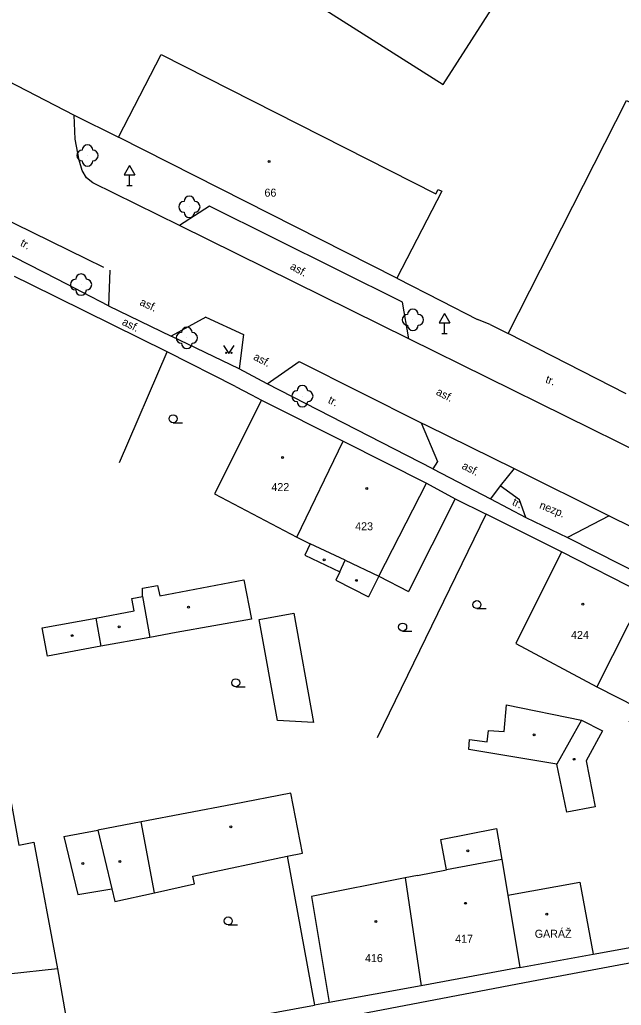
# Model space of a CAD drawing. Extents: x -794191 to -788944, y -1117087 to -1105044.
# Drawn here: x -791967.3 to -791910.9, y -1109788.3 to -1109696 of the extents above; entities that cross this region are included whole.
import ezdxf

# ---------------------------------------------------------------- set-up
doc = ezdxf.new("R2010")
doc.units = 0
for name, color, linetype in [('Doplněk polohopisu', 7, 'Continuous'), ('Doplňkové značky', 7, 'Continuous'), ('Hranice - ploty_ zdi', 7, 'Continuous'), ('Komunikace', 7, 'Continuous'), ('Pomocné popisy', 7, 'Continuous'), ('Popisy budov', 7, 'Continuous'), ('Stavební objekty', 7, 'Continuous'), ('Zeleň', 7, 'Continuous'), ('Značky druhů budov', 7, 'Continuous'), ('Značky druhů pozemků', 7, 'Continuous'), ('Čísla popisná', 7, 'Continuous')]:
    doc.layers.add(name, color=color, linetype=linetype)

msp = doc.modelspace()

# ---------------------------------------------------------------- linework, layer by layer
at = {"layer": 'Doplněk polohopisu'}
for points in [[(-791963.82, -1109720.31), (-791985.28, -1109709.37), (-791986.47, -1109708.54)], [(-791930.85, -1109725.92), (-791952.36, -1109715.29)], [(-791959.01, -1109722.83), (-791963.82, -1109720.31)], [(-791946.76, -1109728.72), (-791953.14, -1109725.65)], [(-791928.61, -1109738.07), (-791944.15, -1109730.13)], [(-791923.22, -1109740.89), (-791919.89, -1109742.64), (-791915.98, -1109744.51), (-791900.82, -1109752.21)]]:
    msp.add_lwpolyline(points, dxfattribs=at)
at = {"layer": 'Doplňkové značky'}
for p, q in [((-791957.04, -1109709.674), (-791957.54, -1109710.54)), ((-791957.04, -1109709.674), (-791956.54, -1109710.54)), ((-791957.54, -1109710.54), (-791956.54, -1109710.54)), ((-791957.04, -1109711.54), (-791957.04, -1109710.54)), ((-791957.29, -1109711.54), (-791956.79, -1109711.54)), ((-791927.51, -1109723.544), (-791928.01, -1109724.41)), ((-791927.51, -1109723.544), (-791927.01, -1109724.41)), ((-791928.01, -1109724.41), (-791927.01, -1109724.41)), ((-791927.51, -1109725.41), (-791927.51, -1109724.41)), ((-791927.76, -1109725.41), (-791927.26, -1109725.41))]:
    msp.add_line(p, q, dxfattribs=at)
at = {"layer": 'Hranice - ploty_ zdi'}
for p, q in [((-791970.52, -1109700.67), (-791962.21, -1109704.96)), ((-791962.21, -1109704.96), (-791958.07, -1109707.02)), ((-791931.98, -1109720.23), (-791927.83, -1109722.36)), ((-791927.83, -1109722.36), (-791924.44, -1109724.11)), ((-791923.24, -1109724.58), (-791924.44, -1109724.11)), ((-791923.24, -1109724.58), (-791921.56, -1109725.41)), ((-791957.98, -1109737.48), (-791953.51, -1109727.12)), ((-791947.12, -1109730.37), (-791953.51, -1109727.12)), ((-791926.51, -1109740.88), (-791923.61, -1109742.32)), ((-791933.8, -1109763.25), (-791923.61, -1109742.32)), ((-791916.56, -1109745.87), (-791923.61, -1109742.32)), ((-791942.26, -1109774.38), (-791939.7, -1109788.31)), ((-791938.32, -1109788.06), (-791939.7, -1109788.31))]:
    msp.add_line(p, q, dxfattribs=at)
for points in [[(-791953.51, -1109727.12), (-791966.35, -1109720.78), (-791967.8, -1109720.06)], [(-791947.12, -1109730.37), (-791945.62, -1109731.14), (-791944.67, -1109731.64)], [(-791913.6, -1109783.55), (-791898.94, -1109780.88), (-791898.28, -1109780.68)], [(-791953.26, -1109790.9), (-791952.13, -1109790.59), (-791939.7, -1109788.31)]]:
    msp.add_lwpolyline(points, dxfattribs=at)
at = {"layer": 'Komunikace'}
for p, q in [((-791962.13, -1109707.2), (-791962.21, -1109704.96)), ((-791961.74, -1109709.18), (-791962.13, -1109707.2)), ((-791961.46, -1109710.14), (-791961.74, -1109709.18)), ((-791961.07, -1109710.82), (-791961.46, -1109710.14)), ((-791960.46, -1109711.3), (-791961.07, -1109710.82)), ((-791952.36, -1109715.29), (-791960.46, -1109711.3)), ((-791970.58, -1109713.76), (-791959.46, -1109719.2)), ((-791949.54, -1109713.49), (-791952.36, -1109715.29)), ((-791931.44, -1109722.46), (-791949.54, -1109713.49)), ((-791958.89, -1109719.46), (-791959.01, -1109722.83)), ((-791959.01, -1109722.83), (-791953.14, -1109725.65)), ((-791930.85, -1109725.92), (-791931.44, -1109722.46)), ((-791949.89, -1109723.87), (-791953.14, -1109725.65)), ((-791946.34, -1109725.5), (-791946.76, -1109728.72)), ((-791905.75, -1109738.32), (-791930.85, -1109725.92)), ((-791944.15, -1109730.13), (-791946.76, -1109728.72)), ((-791944.15, -1109730.13), (-791941.13, -1109728.02)), ((-791941.13, -1109728.02), (-791929.69, -1109733.79)), ((-791928.61, -1109738.07), (-791923.22, -1109740.89)), ((-791920.99, -1109738.06), (-791922.29, -1109739.68)), ((-791920.99, -1109738.06), (-791912.08, -1109742.48)), ((-791922.29, -1109739.68), (-791923.22, -1109740.89)), ((-791912.08, -1109742.48), (-791915.98, -1109744.51)), ((-791898.5, -1109782.17), (-791919.36, -1109786.12)), ((-791919.36, -1109786.12), (-791937.51, -1109789.58))]:
    msp.add_line(p, q, dxfattribs=at)
for points in [[(-791949.89, -1109723.87), (-791946.34, -1109725.5)], [(-791929.69, -1109733.79), (-791928.16, -1109737.41), (-791928.61, -1109738.07)], [(-791929.69, -1109733.79), (-791929.24, -1109733.98), (-791920.99, -1109738.06)], [(-791919.89, -1109742.64), (-791920.48, -1109741), (-791922.29, -1109739.68)], [(-791912.08, -1109742.48), (-791891.54, -1109752.6)]]:
    msp.add_lwpolyline(points, dxfattribs=at)
at = {"layer": 'Stavební objekty'}
for p, q in [((-791958.07, -1109707.02), (-791954.06, -1109699.28)), ((-791931.98, -1109720.23), (-791958.07, -1109707.02)), ((-791910.48, -1109731.06), (-791921.56, -1109725.41)), ((-791944.67, -1109731.64), (-791937.02, -1109735.5)), ((-791933.66, -1109748.15), (-791929.2, -1109739.43)), ((-791926.51, -1109740.88), (-791930.88, -1109749.58)), ((-791908.85, -1109749.78), (-791916.56, -1109745.87)), ((-791933.66, -1109748.15), (-791930.88, -1109749.58)), ((-791955.83, -1109750.03), (-791955.83, -1109749.27)), ((-791931.21, -1109776.4), (-791929.69, -1109786.5)), ((-791921.58, -1109778.03), (-791914.83, -1109776.8)), ((-791914.83, -1109776.8), (-791913.6, -1109783.55)), ((-791920.46, -1109784.8), (-791913.6, -1109783.55)), ((-791963.78, -1109784.91), (-791962.43, -1109792.64)), ((-791920.46, -1109784.8), (-791929.69, -1109786.5)), ((-791929.69, -1109786.5), (-791938.32, -1109788.06))]:
    msp.add_line(p, q, dxfattribs=at)
for points in [[(-791948.37, -1109652.16), (-791964.28, -1109677.07), (-791951.17, -1109685.45), (-791952.01, -1109686.64), (-791927.63, -1109702.08), (-791911.04, -1109676.18)], [(-791954.06, -1109699.28), (-791928.32, -1109712.31), (-791928.11, -1109711.92), (-791927.77, -1109712.09), (-791931.98, -1109720.23)], [(-791921.56, -1109725.41), (-791910.47, -1109703.57), (-791904.65, -1109706.5), (-791903.19, -1109703.59), (-791900.25, -1109705.07), (-791901.71, -1109707.97)], [(-791944.67, -1109731.64), (-791949.07, -1109740.43), (-791941.37, -1109744.5), (-791937.02, -1109735.5)], [(-791937.02, -1109735.5), (-791929.2, -1109739.43), (-791926.51, -1109740.88)], [(-791941.37, -1109744.5), (-791940.11, -1109745.1), (-791940.62, -1109746.17)], [(-791940.62, -1109746.17), (-791937.33, -1109747.73), (-791936.82, -1109746.65), (-791940.11, -1109745.1)], [(-791916.56, -1109745.87), (-791920.82, -1109754.46), (-791913.24, -1109758.52)], [(-791936.82, -1109746.65), (-791933.66, -1109748.15), (-791934.65, -1109750.07)], [(-791937.33, -1109747.73), (-791937.7, -1109748.51), (-791934.65, -1109750.07)], [(-791955.83, -1109749.27), (-791954.4, -1109749.01), (-791954.21, -1109749.99)], [(-791954.21, -1109749.99), (-791946.32, -1109748.47), (-791945.6, -1109752.18), (-791952.67, -1109753.41)], [(-791960.2, -1109752.06), (-791956.61, -1109751.4), (-791956.82, -1109750.22), (-791955.83, -1109750.03), (-791955.12, -1109753.87)], [(-791908.85, -1109749.78), (-791913.24, -1109758.52), (-791909.5, -1109760.42), (-791910.25, -1109761.81)], [(-791964.71, -1109755.64), (-791965.21, -1109752.98), (-791960.2, -1109752.06), (-791959.71, -1109754.71)], [(-791952.67, -1109753.41), (-791955.12, -1109753.87), (-791959.71, -1109754.71), (-791964.71, -1109755.64)], [(-791970.45, -1109756.7), (-791967.41, -1109773.34), (-791966.01, -1109773.07), (-791963.78, -1109784.91), (-791968.37, -1109785.42), (-791968.72, -1109783.66)], [(-791925.23, -1109764.37), (-791925.16, -1109763.43), (-791923.53, -1109763.67), (-791923.38, -1109762.6), (-791921.94, -1109762.69), (-791921.7, -1109760.2), (-791914.69, -1109761.63), (-791912.7, -1109762.62), (-791914.24, -1109765.44), (-791913.4, -1109769.73), (-791916.05, -1109770.26), (-791916.98, -1109765.74)], [(-791914.69, -1109761.63), (-791916.98, -1109765.74), (-791925.23, -1109764.37)], [(-791954.7, -1109777.79), (-791950.95, -1109776.97), (-791951.1, -1109776.23), (-791942.26, -1109774.38), (-791940.83, -1109774.08), (-791941.91, -1109768.48), (-791947.39, -1109769.52), (-791955.94, -1109771.15)], [(-791963.2, -1109772.53), (-791961.89, -1109777.95), (-791958.69, -1109777.44), (-791958.41, -1109778.6), (-791954.7, -1109777.79), (-791955.94, -1109771.15), (-791959.99, -1109771.92)], [(-791963.2, -1109772.53), (-791959.99, -1109771.92), (-791958.69, -1109777.44)], [(-791927.86, -1109772.82), (-791922.63, -1109771.77), (-791922.14, -1109774.67), (-791927.32, -1109775.66)], [(-791930.04, -1109776.18), (-791927.32, -1109775.66), (-791927.86, -1109772.82)], [(-791922.14, -1109774.67), (-791921.58, -1109778.03), (-791920.46, -1109784.8)], [(-791930.04, -1109776.18), (-791931.21, -1109776.4), (-791939.98, -1109778.13), (-791938.32, -1109788.06)]]:
    msp.add_lwpolyline(points, dxfattribs=at)
msp.add_lwpolyline([(-791939.81, -1109761.85), (-791943.16, -1109761.65), (-791944.88, -1109752.2), (-791941.65, -1109751.61)], close=True, dxfattribs=at)
at = {"layer": 'Zeleň'}
for centre in [(-791960.97, -1109708.73), (-791951.43, -1109713.54), (-791961.58, -1109720.83), (-791930.48, -1109724.13), (-791951.67, -1109725.82), (-791940.84, -1109731.28)]:
    msp.add_circle(centre, 0.0005, dxfattribs=at)
for centre, start, end in [((-791961.47, -1109708.73), 89.99999, 269.99999), ((-791960.97, -1109708.23), 0, 179.99999), ((-791960.47, -1109708.73), 270, 89.99999), ((-791960.97, -1109709.23), 179.99999, 359.99999), ((-791951.93, -1109713.54), 89.99999, 269.99999), ((-791951.43, -1109713.04), 0, 179.99999), ((-791950.93, -1109713.54), 270, 89.99999), ((-791951.43, -1109714.04), 179.99999, 359.99999), ((-791962.08, -1109720.83), 89.99999, 269.99999), ((-791961.58, -1109720.33), 0, 179.99999), ((-791961.08, -1109720.83), 270, 89.99999), ((-791961.58, -1109721.33), 179.99999, 359.99999), ((-791930.48, -1109723.63), 0, 179.99999), ((-791930.98, -1109724.13), 89.99999, 269.99999), ((-791929.98, -1109724.13), 270, 89.99999), ((-791951.67, -1109725.32), 0, 179.99999), ((-791930.48, -1109724.63), 179.99999, 359.99999), ((-791952.17, -1109725.82), 89.99999, 269.99999), ((-791951.17, -1109725.82), 270, 89.99999), ((-791951.67, -1109726.32), 179.99999, 359.99999), ((-791940.84, -1109730.78), 0, 179.99999), ((-791941.34, -1109731.28), 89.99999, 269.99999), ((-791940.34, -1109731.28), 270, 89.99999), ((-791940.84, -1109731.78), 179.99999, 359.99999)]:
    msp.add_arc(centre, 0.5, start, end, dxfattribs=at)
at = {"layer": 'Značky druhů budov'}
for centre in [(-791943.96, -1109709.3), (-791942.69, -1109737.03), (-791934.81, -1109739.92), (-791938.8, -1109746.6), (-791935.78, -1109748.53), (-791951.5, -1109751.05), (-791914.55, -1109750.77), (-791958.01, -1109752.88), (-791962.41, -1109753.71), (-791919.13, -1109763.01), (-791915.38, -1109765.29), (-791947.54, -1109771.62), (-791925.34, -1109773.86), (-791961.41, -1109775.05), (-791957.93, -1109774.86), (-791925.55, -1109778.78), (-791933.94, -1109780.48), (-791917.94, -1109779.8)]:
    msp.add_circle(centre, 0.0875, dxfattribs=at)
at = {"layer": 'Značky druhů pozemků'}
for p, q in [((-791952.95, -1109733.765), (-791952.075, -1109733.765)), ((-791924.48, -1109751.175), (-791923.605, -1109751.175)), ((-791931.44, -1109753.285), (-791930.565, -1109753.285)), ((-791947.08, -1109758.505), (-791946.205, -1109758.505)), ((-791947.79, -1109780.805), (-791946.915, -1109780.805))]:
    msp.add_line(p, q, dxfattribs=at)
msp.add_lwpolyline([(-791948.24, -1109726.52), (-791947.74, -1109727.27), (-791947.24, -1109726.52)], dxfattribs=at)
for centre, radius in [((-791947.99, -1109727.22), 0.05), ((-791947.49, -1109727.22), 0.05), ((-791952.95, -1109733.39), 0.375), ((-791924.48, -1109750.8), 0.375), ((-791931.44, -1109752.91), 0.375), ((-791947.08, -1109758.13), 0.375), ((-791947.79, -1109780.43), 0.375)]:
    msp.add_circle(centre, radius, dxfattribs=at)

# ---------------------------------------------------------------- texts
at = {"layer": 'Pomocné popisy'}
for s, rotation, p in [('tr.', 330.37625, (-791967.34, -1109717.14)), ('asf.', 330.7992, (-791942.06, -1109719.33)), ('asf.', 335.81738, (-791956.149, -1109722.725)), ('asf.', 332.7839, (-791957.81, -1109724.55)), ('asf.', 332.21865, (-791945.497, -1109727.819)), ('tr.', 339.92177, (-791918.12, -1109729.99)), ('asf.', 332.5256, (-791928.38, -1109731.1)), ('tr.', 333.72953, (-791938.5, -1109731.88)), ('asf.', 332.90445, (-791925.96, -1109738.03)), ('tr.', 334.26929, (-791921.24, -1109741.44)), ('nezp.', 338.40908, (-791918.69, -1109741.77))]:
    msp.add_text(s, height=0.75, rotation=rotation, dxfattribs=at).set_placement(p)
at = {"layer": 'Popisy budov'}
msp.add_text('GARÁŽ', height=0.75, dxfattribs=at).set_placement((-791919.06, -1109782.01))
at = {"layer": 'Čísla popisná'}
for s, p in [('66', (-791944.39, -1109712.59)), ('422', (-791943.74, -1109740.17)), ('423', (-791935.89, -1109743.84)), ('424', (-791915.66, -1109754.02)), ('417', (-791926.52, -1109782.48)), ('416', (-791934.97, -1109784.29))]:
    msp.add_text(s, height=0.75, dxfattribs=at).set_placement(p)

doc.saveas('drawing.dxf')
